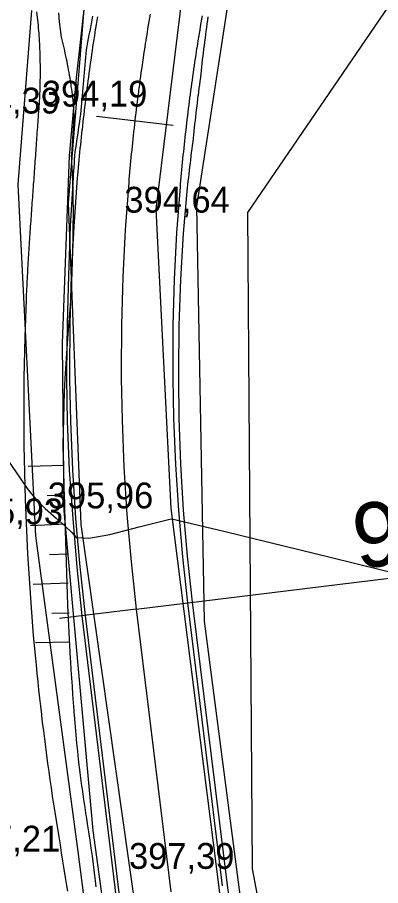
# Model space of a CAD drawing. Extents: x -574342 to -507939, y -1144044 to -1123894.
# Drawn here: x -508547.27 to -508533.17, y -1143219.6 to -1143185.95 of the extents above; entities that cross this region are included whole.
import ezdxf

# ---------------------------------------------------------------- set-up
doc = ezdxf.new("R2010")
doc.units = 0
for name, color, linetype in [('01_PARCELY_NAVRH_PC', 7, 'Continuous'), ('01_PARCELY_NAVRH_VHO', 7, 'Continuous'), ('1000', 7, 'Continuous'), ('18', 7, 'Continuous'), ('21', 7, 'Continuous'), ('23', 7, 'Continuous'), ('37', 7, 'Continuous'), ('42', 7, 'Continuous'), ('6', 7, 'Continuous'), ('62', 7, 'Continuous'), ('Level 255', 7, 'Continuous'), ('VRST VEDL', 7, 'Continuous')]:
    doc.layers.add(name, color=color, linetype=linetype)

msp = doc.modelspace()

# ---------------------------------------------------------------- linework, layer by layer
for p, q in [((-508545.467, -1143203.314), (-508546.849, -1143203.364)), ((-508546.114, -1143204.481), (-508545.428, -1143204.456)), ((-508545.385, -1143205.598), (-508546.751, -1143205.652)), ((-508546.02, -1143206.767), (-508545.338, -1143206.739)), ((-508545.292, -1143207.881), (-508546.654, -1143207.929)), ((-508545.932, -1143209.04), (-508545.258, -1143209.023)), ((-508545.233, -1143210.165), (-508546.557, -1143210.194))]:
    msp.add_line(p, q)
at = {"layer": '01_PARCELY_NAVRH_PC'}
msp.add_lwpolyline([(-508524.61, -1143277.77), (-508531.94, -1143260.32), (-508534.5, -1143254.93), (-508536.24, -1143250.83), (-508539.07, -1143243.44), (-508539.77, -1143241.25), (-508540.55, -1143238.43), (-508542.83, -1143228.38), (-508544.32, -1143217.47), (-508545.45, -1143205.07), (-508545.52, -1143198.58), (-508545.24, -1143191.32), (-508544.97, -1143188.3), (-508544.25, -1143181.83), (-508541.94, -1143173.53), (-508537.18, -1143176.51), (-508538.65, -1143182.46), (-508540.32, -1143193.28), (-508540.02, -1143209.35), (-508538.46, -1143221.35), (-508537.02, -1143231.11), (-508535.34, -1143238.37), (-508531.16, -1143250.06), (-508524.26, -1143263.08)], dxfattribs=at)
msp.add_lwpolyline([(-508524.61, -1143277.77), (-508531.94, -1143260.32), (-508534.5, -1143254.93), (-508536.24, -1143250.83), (-508539.07, -1143243.44), (-508539.77, -1143241.25), (-508540.55, -1143238.43), (-508542.83, -1143228.38), (-508544.32, -1143217.47), (-508545.45, -1143205.07), (-508545.52, -1143198.58), (-508545.24, -1143191.32), (-508544.97, -1143188.3), (-508544.25, -1143181.83), (-508541.94, -1143173.53), (-508537.18, -1143176.51), (-508538.65, -1143182.46), (-508540.32, -1143193.28), (-508540.02, -1143209.35), (-508538.46, -1143221.35), (-508537.02, -1143231.11), (-508535.34, -1143238.37), (-508531.16, -1143250.06), (-508524.26, -1143263.08)], dxfattribs=at)
at = {"layer": '01_PARCELY_NAVRH_VHO'}
msp.add_lwpolyline([(-508536.24, -1143250.83), (-508539.07, -1143243.44), (-508539.77, -1143241.25), (-508540.55, -1143238.43), (-508542.83, -1143228.38), (-508544.32, -1143217.47), (-508545.45, -1143205.07), (-508545.52, -1143198.58), (-508545.24, -1143191.32), (-508544.97, -1143188.3), (-508544.25, -1143181.83), (-508551.68, -1143170.14), (-508558.5, -1143170.32), (-508555.03, -1143173.64), (-508548.66, -1143186.8), (-508549.63, -1143198.15), (-508549.79, -1143203.71), (-508547.53, -1143223.9), (-508542.99, -1143242.68), (-508538.24, -1143253.15)], close=True, dxfattribs=at)
at = {"layer": '1000'}
for points in [[(-508544.21, -1143219.642), (-508544.235, -1143219.416), (-508544.271, -1143219.098), (-508544.313, -1143218.782), (-508544.354, -1143218.465), (-508544.4, -1143218.149), (-508544.448, -1143217.834), (-508544.496, -1143217.518), (-508544.544, -1143217.203), (-508544.577, -1143216.983), (-508544.592, -1143216.889), (-508544.64, -1143216.577), (-508544.686, -1143216.265), (-508544.731, -1143215.953), (-508544.775, -1143215.64), (-508544.818, -1143215.328), (-508544.86, -1143215.015), (-508544.871, -1143214.93), (-508544.896, -1143214.702), (-508544.926, -1143214.388), (-508544.955, -1143214.074), (-508544.983, -1143213.76), (-508545.011, -1143213.445), (-508545.037, -1143213.131), (-508545.058, -1143212.864), (-508545.062, -1143212.817), (-508545.086, -1143212.503), (-508545.11, -1143212.188), (-508545.132, -1143211.874), (-508545.153, -1143211.559), (-508545.174, -1143211.245), (-508545.193, -1143210.93), (-508545.201, -1143210.796), (-508545.256, -1143209.791), (-508545.304, -1143208.727), (-508545.371, -1143206.658), (-508545.435, -1143204.592), (-508545.487, -1143202.525), (-508545.438, -1143200.459), (-508545.411, -1143199.943), (-508545.311, -1143198.395), (-508545.194, -1143196.956), (-508545.186, -1143196.857), (-508545.178, -1143196.758), (-508545.173, -1143196.658), (-508545.169, -1143196.559), (-508545.165, -1143196.46), (-508545.161, -1143196.36), (-508545.16, -1143196.336), (-508545.157, -1143196.261), (-508545.153, -1143196.161), (-508545.149, -1143196.062), (-508545.146, -1143195.962), (-508545.142, -1143195.863), (-508545.139, -1143195.763), (-508545.136, -1143195.664), (-508545.132, -1143195.564), (-508545.129, -1143195.465), (-508545.126, -1143195.365), (-508545.123, -1143195.266), (-508545.121, -1143195.166), (-508545.118, -1143195.066), (-508545.115, -1143194.967), (-508545.113, -1143194.867), (-508545.111, -1143194.768), (-508545.108, -1143194.668), (-508545.106, -1143194.568), (-508545.104, -1143194.469), (-508545.102, -1143194.369), (-508545.1, -1143194.273), (-508545.1, -1143194.269), (-508545.099, -1143194.168), (-508545.098, -1143194.066), (-508545.097, -1143193.965), (-508545.096, -1143193.863), (-508545.095, -1143193.762), (-508545.095, -1143193.66), (-508545.095, -1143193.559), (-508545.095, -1143193.457), (-508545.095, -1143193.356), (-508545.095, -1143193.254), (-508545.096, -1143193.153), (-508545.096, -1143193.051), (-508545.097, -1143192.95), (-508545.099, -1143192.848), (-508545.1, -1143192.746), (-508545.103, -1143192.645), (-508545.106, -1143192.543), (-508545.11, -1143192.441), (-508545.114, -1143192.339), (-508545.118, -1143192.237), (-508545.123, -1143192.135), (-508545.128, -1143192.034), (-508545.133, -1143191.932), (-508545.138, -1143191.83), (-508545.143, -1143191.728), (-508545.148, -1143191.626), (-508545.154, -1143191.524), (-508545.16, -1143191.422), (-508545.164, -1143191.32), (-508545.156, -1143191.219), (-508545.147, -1143191.118), (-508545.14, -1143191.017), (-508545.132, -1143190.917), (-508545.124, -1143190.816), (-508545.117, -1143190.715), (-508545.11, -1143190.613), (-508545.103, -1143190.512), (-508545.096, -1143190.411), (-508545.089, -1143190.31), (-508545.083, -1143190.209), (-508545.077, -1143190.108), (-508545.072, -1143190.037), (-508545.071, -1143190.007), (-508545.065, -1143189.906), (-508545.063, -1143189.805), (-508545.068, -1143189.703), (-508545.072, -1143189.601), (-508545.075, -1143189.55), (-508545.077, -1143189.496), (-508545.084, -1143189.387), (-508545.092, -1143189.278), (-508545.104, -1143189.169), (-508545.116, -1143189.061), (-508545.13, -1143188.952), (-508545.144, -1143188.844), (-508545.158, -1143188.736), (-508545.174, -1143188.628), (-508545.185, -1143188.552), (-508545.189, -1143188.52), (-508545.206, -1143188.413), (-508545.223, -1143188.305), (-508545.241, -1143188.198), (-508545.259, -1143188.091), (-508545.279, -1143187.984), (-508545.298, -1143187.877), (-508545.319, -1143187.771), (-508545.34, -1143187.665), (-508545.359, -1143187.569), (-508545.361, -1143187.559), (-508545.384, -1143187.453), (-508545.407, -1143187.347), (-508545.43, -1143187.242), (-508545.454, -1143187.137), (-508545.479, -1143187.032), (-508545.504, -1143186.927), (-508545.53, -1143186.822), (-508545.557, -1143186.718), (-508545.629, -1143186.13), (-508545.631, -1143186.12), (-508545.663, -1143185.78)], [(-508544.353, -1143185.904), (-508544.38, -1143186.049), (-508544.407, -1143186.194), (-508544.434, -1143186.34), (-508544.461, -1143186.485), (-508544.469, -1143186.526), (-508544.488, -1143186.63), (-508544.514, -1143186.775), (-508544.541, -1143186.92), (-508544.567, -1143187.066), (-508544.593, -1143187.211), (-508544.607, -1143187.358), (-508544.621, -1143187.505), (-508544.635, -1143187.652), (-508544.649, -1143187.799), (-508544.662, -1143187.946), (-508544.676, -1143188.093), (-508544.689, -1143188.24), (-508544.703, -1143188.387), (-508544.704, -1143188.403), (-508544.716, -1143188.534), (-508544.728, -1143188.681), (-508544.741, -1143188.828), (-508544.754, -1143188.975), (-508544.766, -1143189.122), (-508544.778, -1143189.269), (-508544.79, -1143189.416), (-508544.802, -1143189.563), (-508544.817, -1143189.71), (-508544.839, -1143189.856), (-508544.861, -1143190.002), (-508544.883, -1143190.148), (-508544.903, -1143190.283), (-508544.904, -1143190.294), (-508544.926, -1143190.44), (-508544.947, -1143190.586), (-508544.968, -1143190.732), (-508544.989, -1143190.878), (-508545.01, -1143191.024), (-508545.031, -1143191.17), (-508545.048, -1143191.317), (-508545.059, -1143191.464), (-508545.069, -1143191.611), (-508545.078, -1143191.758), (-508545.088, -1143191.905), (-508545.097, -1143192.053), (-508545.104, -1143192.163), (-508545.213, -1143194.05), (-508545.284, -1143195.939), (-508545.338, -1143197.827), (-508545.358, -1143199.717), (-508545.357, -1143199.972), (-508545.333, -1143201.606), (-508545.255, -1143203.494), (-508545.115, -1143205.379), (-508544.96, -1143207.262), (-508544.763, -1143209.141), (-508543.435, -1143220.105)], [(-508540.101, -1143185.891), (-508540.125, -1143186.029), (-508540.148, -1143186.167), (-508540.171, -1143186.305), (-508540.194, -1143186.443), (-508540.217, -1143186.582), (-508540.24, -1143186.72), (-508540.262, -1143186.858), (-508540.284, -1143186.996), (-508540.306, -1143187.135), (-508540.312, -1143187.174), (-508540.327, -1143187.273), (-508540.348, -1143187.411), (-508540.369, -1143187.55), (-508540.39, -1143187.688), (-508540.411, -1143187.827), (-508540.431, -1143187.965), (-508540.451, -1143188.104), (-508540.471, -1143188.242), (-508540.49, -1143188.381), (-508540.509, -1143188.519), (-508540.528, -1143188.658), (-508540.547, -1143188.797), (-508540.566, -1143188.936), (-508540.568, -1143188.95), (-508540.584, -1143189.074), (-508540.602, -1143189.213), (-508540.62, -1143189.352), (-508540.637, -1143189.491), (-508540.655, -1143189.63), (-508540.672, -1143189.769), (-508540.688, -1143189.908), (-508540.705, -1143190.047), (-508540.721, -1143190.186), (-508540.737, -1143190.325), (-508540.753, -1143190.464), (-508540.769, -1143190.603), (-508540.783, -1143190.732), (-508540.784, -1143190.742), (-508540.799, -1143190.882), (-508540.814, -1143191.021), (-508540.828, -1143191.16), (-508540.842, -1143191.299), (-508540.856, -1143191.438), (-508540.87, -1143191.578), (-508540.884, -1143191.717), (-508540.897, -1143191.856), (-508540.91, -1143191.996), (-508540.923, -1143192.135), (-508540.935, -1143192.275), (-508540.948, -1143192.414), (-508540.957, -1143192.519), (-508541.09, -1143194.309), (-508541.181, -1143196.101), (-508541.231, -1143197.895), (-508541.24, -1143199.69), (-508541.239, -1143199.932), (-508541.208, -1143201.485), (-508541.135, -1143203.278), (-508541.02, -1143205.069), (-508540.864, -1143206.857), (-508540.667, -1143208.641), (-508539.328, -1143219.604)], [(-508544.164, -1143185.935), (-508544.188, -1143186.08), (-508544.212, -1143186.226), (-508544.235, -1143186.371), (-508544.258, -1143186.517), (-508544.264, -1143186.558), (-508544.28, -1143186.662), (-508544.302, -1143186.807), (-508544.325, -1143186.953), (-508544.346, -1143187.098), (-508544.368, -1143187.244), (-508544.389, -1143187.39), (-508544.41, -1143187.535), (-508544.431, -1143187.681), (-508544.452, -1143187.827), (-508544.472, -1143187.972), (-508544.492, -1143188.118), (-508544.512, -1143188.264), (-508544.531, -1143188.41), (-508544.533, -1143188.426), (-508544.55, -1143188.556), (-508544.569, -1143188.702), (-508544.588, -1143188.848), (-508544.606, -1143188.994), (-508544.624, -1143189.14), (-508544.642, -1143189.286), (-508544.66, -1143189.432), (-508544.677, -1143189.578), (-508544.694, -1143189.724), (-508544.711, -1143189.871), (-508544.728, -1143190.017), (-508544.744, -1143190.163), (-508544.759, -1143190.299), (-508544.76, -1143190.309), (-508544.776, -1143190.456), (-508544.792, -1143190.602), (-508544.807, -1143190.748), (-508544.822, -1143190.895), (-508544.837, -1143191.041), (-508544.851, -1143191.188), (-508544.865, -1143191.334), (-508544.879, -1143191.481), (-508544.893, -1143191.627), (-508544.906, -1143191.774), (-508544.92, -1143191.92), (-508544.933, -1143192.067), (-508544.942, -1143192.177), (-508545.082, -1143194.059), (-508545.178, -1143195.943), (-508545.231, -1143197.829), (-508545.24, -1143199.716), (-508545.238, -1143199.971), (-508545.206, -1143201.603), (-508545.129, -1143203.488), (-508545.009, -1143205.371), (-508544.845, -1143207.251), (-508544.637, -1143209.126), (-508543.299, -1143220.089)], [(-508539.872, -1143185.931), (-508539.892, -1143186.069), (-508539.912, -1143186.207), (-508539.932, -1143186.346), (-508539.951, -1143186.484), (-508539.97, -1143186.622), (-508539.988, -1143186.76), (-508540.006, -1143186.899), (-508540.024, -1143187.037), (-508540.042, -1143187.176), (-508540.047, -1143187.215), (-508540.059, -1143187.314), (-508540.076, -1143187.453), (-508540.092, -1143187.591), (-508540.108, -1143187.73), (-508540.124, -1143187.869), (-508540.139, -1143188.007), (-508540.154, -1143188.146), (-508540.169, -1143188.285), (-508540.183, -1143188.424), (-508540.202, -1143188.562), (-508540.221, -1143188.7), (-508540.24, -1143188.838), (-508540.258, -1143188.976), (-508540.26, -1143188.991), (-508540.276, -1143189.115), (-508540.293, -1143189.253), (-508540.311, -1143189.391), (-508540.327, -1143189.53), (-508540.344, -1143189.668), (-508540.36, -1143189.807), (-508540.376, -1143189.945), (-508540.392, -1143190.084), (-508540.407, -1143190.222), (-508540.422, -1143190.361), (-508540.436, -1143190.5), (-508540.45, -1143190.638), (-508540.463, -1143190.767), (-508540.464, -1143190.777), (-508540.483, -1143190.915), (-508540.501, -1143191.054), (-508540.519, -1143191.192), (-508540.536, -1143191.33), (-508540.554, -1143191.469), (-508540.57, -1143191.607), (-508540.587, -1143191.746), (-508540.603, -1143191.884), (-508540.619, -1143192.023), (-508540.634, -1143192.161), (-508540.649, -1143192.3), (-508540.664, -1143192.439), (-508540.675, -1143192.543), (-508540.829, -1143194.325), (-508540.935, -1143196.111), (-508540.999, -1143197.899), (-508541.022, -1143199.689), (-508541.022, -1143199.93), (-508541.003, -1143201.479), (-508540.942, -1143203.268), (-508540.833, -1143205.055), (-508540.68, -1143206.839), (-508540.485, -1143208.619), (-508539.124, -1143219.579), (-508538.777, -1143222.159)]]:
    msp.add_lwpolyline(points, dxfattribs=at)
at = {"layer": '21'}
for points in [[(-508545.309, -1143219.819), (-508545.346, -1143219.595), (-508545.396, -1143219.28), (-508545.447, -1143218.965), (-508545.498, -1143218.65), (-508545.549, -1143218.335), (-508545.599, -1143218.02), (-508545.65, -1143217.704), (-508545.701, -1143217.389), (-508545.736, -1143217.17), (-508545.752, -1143217.074), (-508545.802, -1143216.759), (-508545.851, -1143216.444), (-508545.899, -1143216.128), (-508545.946, -1143215.813), (-508545.992, -1143215.497), (-508546.036, -1143215.181), (-508546.049, -1143215.095), (-508546.08, -1143214.865), (-508546.123, -1143214.549), (-508546.165, -1143214.232), (-508546.206, -1143213.916), (-508546.246, -1143213.599), (-508546.285, -1143213.282), (-508546.317, -1143213.013), (-508546.323, -1143212.966), (-508546.36, -1143212.649), (-508546.395, -1143212.331), (-508546.43, -1143212.014), (-508546.464, -1143211.697), (-508546.497, -1143211.379), (-508546.529, -1143211.062), (-508546.542, -1143210.926), (-508546.635, -1143209.911), (-508546.723, -1143208.835), (-508546.86, -1143206.74), (-508546.953, -1143204.643), (-508547.002, -1143202.545), (-508547.007, -1143200.446), (-508547.002, -1143199.921), (-508546.968, -1143198.347), (-508546.915, -1143196.881), (-508546.91, -1143196.78), (-508546.906, -1143196.679), (-508546.901, -1143196.577), (-508546.896, -1143196.476), (-508546.891, -1143196.375), (-508546.886, -1143196.274), (-508546.885, -1143196.25), (-508546.881, -1143196.173), (-508546.876, -1143196.072), (-508546.871, -1143195.971), (-508546.865, -1143195.869), (-508546.86, -1143195.768), (-508546.854, -1143195.667), (-508546.848, -1143195.566), (-508546.843, -1143195.465), (-508546.837, -1143195.364), (-508546.831, -1143195.263), (-508546.825, -1143195.162), (-508546.818, -1143195.061), (-508546.812, -1143194.96), (-508546.806, -1143194.858), (-508546.799, -1143194.757), (-508546.792, -1143194.656), (-508546.786, -1143194.555), (-508546.779, -1143194.454), (-508546.772, -1143194.353), (-508546.765, -1143194.252), (-508546.758, -1143194.155), (-508546.758, -1143194.151), (-508546.751, -1143194.05), (-508546.743, -1143193.949), (-508546.736, -1143193.848), (-508546.729, -1143193.747), (-508546.722, -1143193.646), (-508546.715, -1143193.545), (-508546.707, -1143193.444), (-508546.7, -1143193.343), (-508546.693, -1143193.242), (-508546.686, -1143193.141), (-508546.679, -1143193.04), (-508546.671, -1143192.939), (-508546.664, -1143192.838), (-508546.657, -1143192.737), (-508546.65, -1143192.636), (-508546.643, -1143192.535), (-508546.635, -1143192.434), (-508546.628, -1143192.333), (-508546.621, -1143192.232), (-508546.614, -1143192.131), (-508546.607, -1143192.03), (-508546.599, -1143191.929), (-508546.592, -1143191.828), (-508546.585, -1143191.727), (-508546.578, -1143191.626), (-508546.571, -1143191.525), (-508546.564, -1143191.424), (-508546.556, -1143191.323), (-508546.549, -1143191.222), (-508546.542, -1143191.121), (-508546.535, -1143191.02), (-508546.528, -1143190.919), (-508546.52, -1143190.818), (-508546.513, -1143190.717), (-508546.506, -1143190.616), (-508546.499, -1143190.515), (-508546.492, -1143190.414), (-508546.484, -1143190.313), (-508546.477, -1143190.212), (-508546.47, -1143190.111), (-508546.463, -1143190.01), (-508546.458, -1143189.938), (-508546.456, -1143189.908), (-508546.448, -1143189.807), (-508546.441, -1143189.706), (-508546.434, -1143189.605), (-508546.427, -1143189.504), (-508546.423, -1143189.454), (-508546.42, -1143189.403), (-508546.413, -1143189.302), (-508546.407, -1143189.201), (-508546.401, -1143189.1), (-508546.396, -1143188.999), (-508546.391, -1143188.898), (-508546.387, -1143188.797), (-508546.384, -1143188.695), (-508546.381, -1143188.594), (-508546.379, -1143188.523), (-508546.378, -1143188.493), (-508546.376, -1143188.392), (-508546.374, -1143188.29), (-508546.373, -1143188.189), (-508546.373, -1143188.088), (-508546.373, -1143187.987), (-508546.373, -1143187.885), (-508546.374, -1143187.784), (-508546.376, -1143187.683), (-508546.378, -1143187.592), (-508546.378, -1143187.582), (-508546.38, -1143187.48), (-508546.383, -1143187.379), (-508546.387, -1143187.278), (-508546.391, -1143187.177), (-508546.396, -1143187.076), (-508546.401, -1143186.974), (-508546.406, -1143186.873), (-508546.413, -1143186.772), (-508546.419, -1143186.671), (-508546.42, -1143186.661), (-508546.426, -1143186.57), (-508546.434, -1143186.469), (-508546.442, -1143186.368), (-508546.451, -1143186.267), (-508546.505, -1143185.733)], [(-508542.12, -1143185.834), (-508542.144, -1143185.975), (-508542.167, -1143186.117), (-508542.191, -1143186.258), (-508542.214, -1143186.4), (-508542.237, -1143186.542), (-508542.259, -1143186.684), (-508542.282, -1143186.826), (-508542.288, -1143186.866), (-508542.304, -1143186.967), (-508542.325, -1143187.109), (-508542.347, -1143187.251), (-508542.368, -1143187.393), (-508542.389, -1143187.535), (-508542.41, -1143187.677), (-508542.431, -1143187.819), (-508542.451, -1143187.962), (-508542.471, -1143188.104), (-508542.491, -1143188.246), (-508542.51, -1143188.388), (-508542.529, -1143188.53), (-508542.548, -1143188.673), (-508542.55, -1143188.688), (-508542.567, -1143188.815), (-508542.586, -1143188.958), (-508542.604, -1143189.1), (-508542.622, -1143189.242), (-508542.64, -1143189.385), (-508542.657, -1143189.527), (-508542.674, -1143189.67), (-508542.691, -1143189.813), (-508542.708, -1143189.955), (-508542.724, -1143190.098), (-508542.74, -1143190.24), (-508542.756, -1143190.383), (-508542.771, -1143190.516), (-508542.772, -1143190.526), (-508542.787, -1143190.669), (-508542.803, -1143190.811), (-508542.818, -1143190.954), (-508542.832, -1143191.097), (-508542.847, -1143191.24), (-508542.861, -1143191.383), (-508542.875, -1143191.526), (-508542.888, -1143191.669), (-508542.902, -1143191.812), (-508542.915, -1143191.955), (-508542.927, -1143192.098), (-508542.94, -1143192.241), (-508542.949, -1143192.348), (-508543.086, -1143194.184), (-508543.18, -1143196.022), (-508543.231, -1143197.862), (-508543.24, -1143199.703), (-508543.238, -1143199.951), (-508543.207, -1143201.544), (-508543.132, -1143203.383), (-508543.014, -1143205.22), (-508542.854, -1143207.054), (-508542.652, -1143208.884), (-508541.313, -1143219.846)]]:
    msp.add_lwpolyline(points, dxfattribs=at)
at = {"layer": '23'}
for points in [[(-508542.652, -1143208.884), (-508515.851, -1143205.611)], [(-508542.652, -1143208.884), (-508545.63, -1143209.247)]]:
    msp.add_lwpolyline(points, dxfattribs=at)
at = {"layer": '37'}
for points in [[(-508544.44, -1143182.59), (-508545.29, -1143193.14), (-508544.8, -1143205.6), (-508541.6, -1143228.19), (-508538.07, -1143243), (-508531.89, -1143258.66), (-508522.3, -1143275.29), (-508518.1, -1143283.75), (-508512.73, -1143299.25), (-508510.49, -1143313.12)], [(-508544.44, -1143182.59), (-508545.29, -1143193.14), (-508544.8, -1143205.6), (-508541.6, -1143228.19), (-508538.07, -1143243), (-508531.89, -1143258.66), (-508522.3, -1143275.29), (-508518.1, -1143283.75), (-508512.73, -1143299.25), (-508510.49, -1143313.12)], [(-508507.09, -1143312.37), (-508509.64, -1143298.16), (-508515.1, -1143282.44), (-508519.8, -1143273.76), (-508526.92, -1143261.04), (-508530.09, -1143253.58), (-508534.91, -1143241.83), (-508538.52, -1143226.92), (-508541.3, -1143204.98), (-508541.88, -1143193.39), (-508540.68, -1143183.59)], [(-508507.09, -1143312.37), (-508509.64, -1143298.16), (-508515.1, -1143282.44), (-508519.8, -1143273.76), (-508526.92, -1143261.04), (-508530.09, -1143253.58), (-508534.91, -1143241.83), (-508538.52, -1143226.92), (-508541.3, -1143204.98), (-508541.88, -1143193.39), (-508540.68, -1143183.59)]]:
    msp.add_lwpolyline(points, dxfattribs=at)
at = {"layer": '42'}
for points in [[(-508538.33, -1143193.52), (-508529.17, -1143180.12), (-508522.42, -1143187.78), (-508506.94, -1143196.54), (-508494.29, -1143213), (-508482.23, -1143223.86), (-508469.17, -1143251.83), (-508475.71, -1143257.35)], [(-508538.33, -1143193.52), (-508529.17, -1143180.12), (-508522.42, -1143187.78), (-508506.94, -1143196.54), (-508494.29, -1143213), (-508482.23, -1143223.86), (-508469.17, -1143251.83), (-508475.71, -1143257.35)], [(-508475.71, -1143257.35), (-508496.39, -1143258.35), (-508520.72, -1143253.86), (-508528.66, -1143251.18), (-508534.38, -1143238.75), (-508538.15, -1143218.95), (-508538.33, -1143193.52)], [(-508475.71, -1143257.35), (-508496.39, -1143258.35), (-508520.72, -1143253.86), (-508528.66, -1143251.18), (-508534.38, -1143238.75), (-508538.15, -1143218.95), (-508538.33, -1143193.52)]]:
    msp.add_lwpolyline(points, dxfattribs=at)
at = {"layer": '6'}
msp.add_lwpolyline([(-508541.22, -1143190.145), (-508544.2, -1143189.799)], dxfattribs=at)
at = {"layer": '62'}
msp.add_lwpolyline([(-508535.82, -1143252.17), (-508543.49, -1143229.3), (-508544.91, -1143218.28), (-508546.55, -1143206.05), (-508547.23, -1143192.43), (-508546.71, -1143185.69)], dxfattribs=at)
msp.add_lwpolyline([(-508535.82, -1143252.17), (-508543.49, -1143229.3), (-508544.91, -1143218.28), (-508546.55, -1143206.05), (-508547.23, -1143192.43), (-508546.71, -1143185.69)], dxfattribs=at)
at = {"layer": 'VRST VEDL'}
msp.add_lwpolyline([(-508547.605, -1143203.153), (-508547.152, -1143203.809), (-508546.887, -1143204.213), (-508546.567, -1143204.606), (-508546.192, -1143204.99), (-508545.762, -1143205.363), (-508545.417, -1143205.674), (-508545.157, -1143205.922), (-508544.982, -1143206.108), (-508544.488, -1143206.133), (-508543.676, -1143205.997), (-508542.546, -1143205.702), (-508541.77, -1143205.5), (-508541.348, -1143205.394), (-508541.28, -1143205.382), (-508539.209, -1143205.875), (-508535.135, -1143206.871), (-508529.057, -1143208.372)], dxfattribs=at)

# ---------------------------------------------------------------- texts
at = {"layer": '18'}
msp.add_text('KT0+168.96', height=2.5, rotation=186.9628, dxfattribs=at).set_placement((-508516.215, -1143202.633))
at = {"layer": 'Level 255'}
for s, p in [('394,19', (-508546.315, -1143189.41)), ('394,39', (-508549.705, -1143189.68)), ('394,64', (-508543.115, -1143193.52)), ('395,96', (-508546.085, -1143204.98)), ('395,93', (-508549.585, -1143205.6)), ('397,21', (-508549.695, -1143218.28)), ('397,39', (-508542.935, -1143218.95))]:
    msp.add_text(s, height=1, dxfattribs=at).set_placement(p)

doc.saveas('drawing.dxf')
